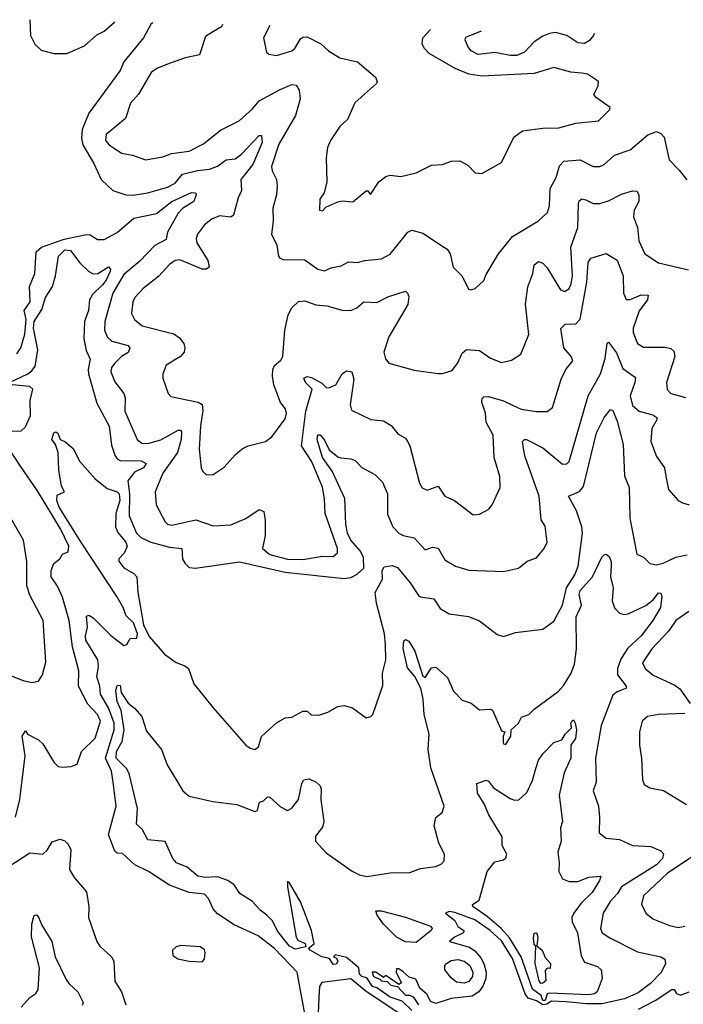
# Model space of a CAD drawing. Extents: x 1552294 to 1694791, y 811929 to 917222.
# Tile 318 of 643: x 1599189 to 1602228, y 912057 to 916568. Entities that reach past the tile are written whole.
import ezdxf

# ---------------------------------------------------------------- set-up
doc = ezdxf.new("R2010")
doc.units = 0

msp = doc.modelspace()

# ---------------------------------------------------------------- linework, layer by layer
at = {"layer": '0CON10XD'}
for points in [[(1599235.4, 916567.6), (1599237.9, 916495), (1599257.9, 916455), (1599287.3, 916427.3), (1599345, 916412.8), (1599405, 916413.3), (1599485, 916448.5), (1599541.4, 916498.6), (1599575.7, 916515.7), (1599624.5, 916558)], [(1599797.8, 916553.8), (1599791.3, 916548.7), (1599756.2, 916483.8), (1599666, 916375), (1599649.2, 916335), (1599505, 916140), (1599475.5, 916064.5), (1599472.4, 916025), (1599478.4, 915995), (1599528.3, 915908.3), (1599562.2, 915835), (1599615, 915785.6), (1599675, 915764.6), (1599706.7, 915763.3), (1599775, 915773.9), (1599865, 915799.8), (1599900.7, 915819.3), (1599935, 915859.4), (1600002.7, 915877.3), (1600057.5, 915882.5), (1600095, 915897.1), (1600134.4, 915925.6), (1600175, 915930.5), (1600205, 915951.8), (1600285, 916037.3), (1600296.7, 916036.7), (1600299.8, 916005), (1600256.3, 915905), (1600202.1, 915835), (1600204.7, 915785), (1600189.1, 915750.9), (1600167.7, 915672.3), (1600155, 915662.7), (1600105, 915668.8), (1600070, 915655), (1600035, 915628.5), (1600002.3, 915585), (1599996.8, 915565), (1600000.7, 915545), (1600050.9, 915465), (1600056.3, 915433.7), (1600045, 915424.5), (1600025, 915425.4), (1599922.2, 915467.8), (1599901.2, 915465), (1599875, 915446.7), (1599826.6, 915393.4), (1599753.8, 915336.2), (1599715.6, 915295), (1599706.4, 915275), (1599701.4, 915221.4), (1599714, 915194), (1599750, 915165), (1599895, 915128.5), (1599920.5, 915110.5), (1599940, 915085), (1599945.7, 915065), (1599941.9, 915045), (1599925, 915024.4), (1599860, 914985), (1599844.4, 914945.6), (1599844.4, 914925), (1599868.6, 914855), (1599880.9, 914840.9), (1600006.1, 914816.1), (1600025, 914804.3), (1600027.9, 914777.9), (1600016.1, 914705), (1600010.9, 914600.9), (1600020, 914515), (1600027.7, 914497.7), (1600045, 914482), (1600075, 914484), (1600125, 914518), (1600175.7, 914575), (1600208.3, 914601.7), (1600235, 914615.5), (1600315, 914635.7), (1600343.6, 914656.4), (1600405, 914740), (1600411.4, 914765), (1600405.4, 914785.4), (1600383.8, 914813.8), (1600352.4, 914895), (1600345.8, 914935), (1600348.4, 914965), (1600356.2, 914983.8), (1600385, 915008.6), (1600394.5, 915025), (1600403.5, 915145), (1600417.8, 915215), (1600435, 915247.5), (1600465, 915277.3), (1600495, 915279.7), (1600545, 915261.8), (1600595, 915256.4), (1600665, 915236.9), (1600705, 915235.5), (1600732.1, 915247.9), (1600765, 915275.6), (1600825, 915272.1), (1600875, 915298.8), (1600955, 915323.8), (1600965.5, 915315.5), (1600970.4, 915300.4), (1600967, 915263), (1600879.6, 915115), (1600856.9, 915045), (1600864.5, 915014.5), (1600880, 914995), (1600995, 914962.9), (1601103.8, 914946.2), (1601125, 914946.7), (1601169.5, 914960.5), (1601195, 914996), (1601215, 915040.8), (1601235, 915057.1), (1601295, 915052.7), (1601345, 915017.5), (1601395, 914998), (1601441.7, 915008.3), (1601484.4, 915035.6), (1601520.4, 915125), (1601505.3, 915265), (1601515.7, 915344.3), (1601538.5, 915405), (1601544.5, 915445), (1601565, 915460), (1601585, 915451.9), (1601605, 915431.4), (1601665, 915330), (1601685, 915322.2), (1601705, 915336.9), (1601715, 915358), (1601720.6, 915395), (1601712.5, 915525), (1601744.8, 915615.2), (1601747.7, 915725), (1601751.7, 915738.3), (1601762.8, 915747.2), (1601781.7, 915741.7), (1601815, 915726.2), (1601845, 915726.1), (1601885, 915738.5), (1601945, 915768.5), (1601995, 915783.6), (1602015, 915781.9), (1602024.6, 915765), (1602024.6, 915735.4), (1602003.4, 915695), (1601999.3, 915665), (1602018.5, 915615), (1602024.6, 915555), (1602052.2, 915495), (1602115, 915454.6), (1602252.3, 915422.3)], [(1600117.7, 916545.9), (1600112.5, 916535), (1600076.8, 916513.2), (1600039.8, 916490.2), (1600012.6, 916407.4), (1599946.7, 916393.3), (1599865, 916364.4), (1599816.2, 916343.8), (1599791.4, 916325), (1599733.6, 916226.4), (1599696.5, 916185), (1599673.5, 916115), (1599585, 916042), (1599581.2, 916015), (1599597.8, 915995), (1599655, 915956.7), (1599705, 915947.5), (1599765, 915925.6), (1599845, 915940), (1599884.7, 915955.3), (1599965, 915966.1), (1600030.3, 915999.7), (1600108.8, 916061.2), (1600194.3, 916105), (1600255, 916159.7), (1600285, 916195.3), (1600382, 916248), (1600435, 916270), (1600455, 916268.2), (1600468.4, 916245), (1600472.7, 916205), (1600451.9, 916128.1), (1600375, 915997.8), (1600341.2, 915895), (1600344.4, 915875), (1600364.5, 915835), (1600367.9, 915805), (1600364.6, 915765), (1600348.2, 915705), (1600349.5, 915645), (1600341.4, 915585), (1600367.1, 915535), (1600373.8, 915485), (1600380, 915475), (1600395, 915469.2), (1600495, 915467.5), (1600554.5, 915424.5), (1600585, 915417.1), (1600615, 915430.6), (1600660.6, 915439.4), (1600695, 915458), (1600735, 915455.8), (1600770, 915465), (1600845, 915471.5), (1600885, 915492.9), (1600966.2, 915593.8), (1600985, 915603.1), (1601035, 915589.4), (1601134.5, 915524.5), (1601146.9, 915516.9), (1601160, 915495), (1601174.3, 915434.3), (1601215, 915392.5), (1601243.9, 915333.9), (1601255, 915330), (1601275, 915336.2), (1601315, 915373.3), (1601325, 915400), (1601381.4, 915495), (1601446.2, 915573.8), (1601565, 915646), (1601606.3, 915683.7), (1601615.6, 915715), (1601618.5, 915795), (1601645.2, 915844.8), (1601661.2, 915898.8), (1601680.8, 915919.2), (1601755.3, 915925.3), (1601814.7, 915894.7), (1601845, 915894.5), (1601865.3, 915904.7), (1601913.4, 915946.6), (1601985, 915971.5), (1602065, 916040.4), (1602105, 916055.4), (1602125, 916046.7), (1602140, 916030), (1602162.7, 915925), (1602208.3, 915878.3), (1602243.8, 915833.8)], [(1600334, 916540.5), (1600306, 916485), (1600319.3, 916419.3), (1600330, 916410), (1600365, 916402.9), (1600435, 916424.4), (1600448.5, 916435), (1600475, 916479.2), (1600485, 916487.5), (1600505, 916488.6), (1600567.5, 916457.5), (1600603.3, 916425), (1600655, 916392.2), (1600735.3, 916375.3), (1600818.6, 916305), (1600825.8, 916285), (1600822.9, 916275), (1600723.8, 916186.2), (1600689.4, 916110.6), (1600655, 916078), (1600611.9, 916015), (1600597.9, 915982.1), (1600592.9, 915935), (1600595.6, 915824.4), (1600583.3, 915775), (1600563.3, 915745), (1600562.5, 915695), (1600575, 915692.5), (1600591.2, 915708.8), (1600645, 915733.8), (1600665, 915738), (1600715, 915734), (1600775, 915783.8), (1600783, 915783), (1600795, 915767.5), (1600834.2, 915825), (1600865, 915849.4), (1600885, 915855.6), (1600935, 915850), (1601005, 915865.8), (1601075, 915901.9), (1601125, 915904.4), (1601165, 915918.9), (1601205, 915920.8), (1601241.7, 915901.7), (1601275, 915865.8), (1601305, 915862.5), (1601395, 915913.8), (1601451.2, 916028.8), (1601491.4, 916058.6), (1601585, 916070.9), (1601657.9, 916072.1), (1601735, 916093.5), (1601840, 916105), (1601890, 916155), (1601892.2, 916165), (1601829.7, 916209.7), (1601818.8, 916225), (1601837.5, 916265), (1601840, 916285), (1601788.5, 916318.5), (1601763.1, 916323.1), (1601712.7, 916327.3), (1601635, 916348.9), (1601545, 916321.8), (1601305, 916309.1), (1601245, 916318.4), (1601183.6, 916343.6), (1601063.3, 916413.3), (1601042.2, 916435), (1601032.5, 916455), (1601035.3, 916484.7), (1601070.8, 916522.4)], [(1601819, 916503.9), (1601816.9, 916495), (1601798.4, 916471.6), (1601775, 916458.2), (1601745, 916461.6), (1601694.4, 916495), (1601642.5, 916508.3), (1601615, 916504.7), (1601585, 916492.2), (1601545, 916465.8), (1601500.5, 916419.5), (1601465, 916404.1), (1601435, 916403.8), (1601365, 916417.2), (1601288.2, 916408.2), (1601256.7, 916425), (1601241.3, 916445), (1601229.2, 916475), (1601232.2, 916487.8), (1601303.6, 916516.6)], [(1599175, 915036.5), (1599193.3, 915065), (1599212.6, 915127.4), (1599218.8, 915195), (1599209.1, 915235), (1599236.6, 915275), (1599234, 915345), (1599257.5, 915405), (1599264.8, 915505), (1599288.2, 915525), (1599391.7, 915561.7), (1599495, 915584.4), (1599511.5, 915581.5), (1599545, 915560), (1599575, 915560.7), (1599635, 915593.3), (1599712.1, 915657.9), (1599815, 915680), (1599885, 915735.2), (1599975, 915775.3), (1599993.8, 915773.8), (1599996.5, 915765), (1599985.7, 915734.3), (1599935, 915702.3), (1599915, 915681.8), (1599865.3, 915595), (1599859.7, 915560.3), (1599807.2, 915532.8), (1599738.6, 915461.4), (1599665, 915399.7), (1599616, 915315), (1599578.2, 915185), (1599577.4, 915145), (1599590, 915115), (1599610, 915095), (1599685.7, 915075), (1599693.5, 915063.5), (1599685, 915043.2), (1599654.6, 915025), (1599623.8, 914995), (1599609.6, 914975), (1599605.4, 914955), (1599625, 914908.6), (1599666.2, 914855), (1599671.8, 914835), (1599670.6, 914775), (1599726.7, 914645), (1599747.5, 914627.5), (1599776.1, 914626.1), (1599835, 914642.7), (1599915, 914688), (1599925, 914688.1), (1599929.1, 914679.1), (1599928.8, 914645), (1599911.9, 914585), (1599845, 914491.1), (1599808.8, 914405), (1599814, 914345), (1599855, 914266.9), (1599866.1, 914256.1), (1599885, 914252.5), (1599995, 914276.2), (1600075, 914249.5), (1600155, 914254.4), (1600225, 914282.5), (1600285, 914324), (1600307.1, 914315), (1600313.6, 914275), (1600312.2, 914205), (1600300.4, 914145), (1600335, 914118), (1600415, 914096.3), (1600485, 914094.3), (1600575, 914110.4), (1600625, 914108.1), (1600644.4, 914125), (1600643.6, 914145), (1600587.1, 914305), (1600585, 914372.5), (1600575, 914426.9), (1600525, 914545.4), (1600478.7, 914615), (1600498.6, 914775), (1600528.2, 914875), (1600497.3, 914905), (1600489.4, 914925), (1600505, 914932.8), (1600525, 914928.1), (1600573.2, 914903.2), (1600592.7, 914882.7), (1600605, 914881.1), (1600636.4, 914895), (1600665.8, 914945), (1600685, 914958.6), (1600710, 914955), (1600718.9, 914921.1), (1600702.7, 914802.7), (1600708.9, 914778.9), (1600796.6, 914736.6), (1600855, 914730.5), (1600889.4, 914709.4), (1600920.3, 914670.3), (1600955, 914651.2), (1600965.4, 914635.4), (1600975.6, 914615), (1601020, 914445), (1601032.7, 914422.7), (1601055, 914412.9), (1601105, 914430.8), (1601135.4, 914385.4), (1601180, 914365), (1601265, 914300), (1601295, 914302), (1601337.5, 914325), (1601352.5, 914345), (1601389.4, 914425), (1601386.9, 914475), (1601362.4, 914562.4), (1601356.4, 914665), (1601324.7, 914724.7), (1601321.8, 914765), (1601305.5, 914815), (1601306.9, 914833.1), (1601315, 914840), (1601335, 914840.9), (1601405, 914821.8), (1601445, 914802.2)], [(1599141.4, 914905), (1599225.4, 914945), (1599245, 914959.7), (1599259.1, 914980.9), (1599272.3, 915055), (1599251.6, 915155), (1599254.3, 915185), (1599289.6, 915240.4), (1599307.5, 915295), (1599338.5, 915345), (1599353.1, 915395), (1599366.7, 915485), (1599395, 915514.1), (1599421, 915511), (1599464.4, 915454.4), (1599505, 915414.5), (1599525, 915402.9), (1599546.2, 915405), (1599595.8, 915435.8), (1599604.2, 915425), (1599602.5, 915415), (1599585.5, 915375), (1599567.4, 915352.6), (1599521.7, 915308.3), (1599509.1, 915285), (1599503.3, 915235), (1599485.5, 915184.5), (1599482.3, 915105), (1599492.5, 915052.5), (1599512.2, 915012.2), (1599501.6, 914965), (1599503.3, 914945), (1599541.5, 914811.5), (1599598.1, 914705), (1599609.1, 914619.1), (1599625, 914572.9), (1599635.8, 914555.8), (1599648.9, 914548.9), (1599745, 914547.5), (1599768.2, 914535), (1599755, 914515.3), (1599715, 914494.8), (1599684.5, 914455.5), (1599691.4, 914395), (1599689.8, 914295), (1599724.3, 914215), (1599742.9, 914195), (1599790, 914175), (1599875, 914151.5), (1599930.8, 914145), (1599935, 914096.7), (1599946.5, 914076.5), (1599965, 914058.1), (1599994.6, 914054.6), (1600195, 914083.8), (1600405, 914036.6), (1600675, 914007.4), (1600705, 914012), (1600735, 914027.1), (1600764.3, 914055.7), (1600763, 914105), (1600748.5, 914135), (1600705, 914184.2), (1600689.5, 914215), (1600681.9, 914255), (1600677.8, 914375), (1600619.4, 914499.4), (1600575, 914561.8), (1600551, 914645), (1600553.8, 914666.2), (1600565, 914666.2), (1600585, 914641.1), (1600606.6, 914596.6), (1600645, 914565.6), (1600660.2, 914560.2), (1600705, 914556.4), (1600725, 914548.6), (1600755, 914516.5), (1600814.7, 914484.7), (1600849.7, 914449.7), (1600872.7, 914395), (1600872.7, 914302.7), (1600898.2, 914245), (1600925.6, 914215), (1600945, 914204.7), (1600995, 914193.5), (1601045, 914139.4), (1601078.9, 914151.1), (1601105, 914146.9), (1601135, 914092.9), (1601185, 914064.4), (1601245, 914046.5), (1601405, 914039.2), (1601472.5, 914055), (1601513.4, 914086.6), (1601555, 914103.3), (1601590, 914145), (1601603.8, 914175), (1601595, 914247.5), (1601576.7, 914276.7), (1601567.5, 914385), (1601504.2, 914565), (1601496.4, 914603.6), (1601491.1, 914635), (1601500, 914645), (1601510, 914645), (1601585, 914606), (1601675, 914531.8), (1601695, 914533.6), (1601705, 914544.4), (1601792.1, 914845), (1601848.3, 914945), (1601870.3, 915015), (1601878.8, 915085), (1601885, 915091.2), (1601921.5, 915041.5), (1601950.3, 914970.3), (1602008.3, 914928.3), (1602006.4, 914905), (1601984, 914845), (1601995, 914800.5), (1602025, 914774.7), (1602088.3, 914758.3), (1602106.4, 914745), (1602106.2, 914735), (1602083.8, 914695), (1602078.9, 914635), (1602105, 914566.2), (1602142.5, 914515), (1602147.2, 914477.2), (1602160, 914415), (1602204.5, 914364.5), (1602224.4, 914354.4), (1602255, 914345.6)], [(1601445, 914802.2), (1601485, 914784.1), (1601555, 914772.2), (1601605, 914773.1), (1601628.3, 914791.7), (1601668.3, 914921.7), (1601690, 914965), (1601721.9, 915005), (1601714.4, 915025), (1601681.5, 915065), (1601666.7, 915153.3), (1601686.5, 915173.5), (1601735.3, 915174.7), (1601754.8, 915195.2), (1601786.4, 915365), (1601792.8, 915455), (1601805, 915475.6), (1601875, 915496), (1601925, 915466.7), (1601953.1, 915395), (1601954.6, 915315), (1601965.6, 915285.6), (1601985, 915285.5), (1602035, 915308), (1602067.1, 915305), (1602064.5, 915285), (1602026.5, 915233.5), (1601998.6, 915155), (1601998.2, 915135), (1602018.8, 915085), (1602045, 915068.2), (1602145, 915067.8), (1602171.1, 915061.1), (1602185, 915048.6), (1602189.7, 915025), (1602151.5, 914905), (1602153.6, 914873.6), (1602171.2, 914855), (1602237.7, 914837.7)], [(1599155, 914682.2), (1599195, 914683.6), (1599215, 914702), (1599238.5, 914755), (1599236.7, 914823.3), (1599248.4, 914875), (1599235, 914887.3), (1599155, 914894.8)], [(1599471.6, 914171.6), (1599369.2, 914335), (1599358.7, 914365), (1599360.9, 914389.1), (1599393.3, 914405), (1599380.9, 914430.9), (1599368.2, 914505), (1599364.5, 914585), (1599352.2, 914622.2), (1599336.2, 914645), (1599344.4, 914675.6), (1599355, 914680), (1599363.9, 914673.9), (1599374, 914644), (1599395.8, 914635.8), (1599433.9, 914603.9), (1599464.2, 914544.2), (1599534.2, 914464.2), (1599589.9, 914419.9), (1599635, 914405.3), (1599644, 914395), (1599646.6, 914365), (1599629, 914305), (1599627.2, 914245), (1599638, 914218), (1599674.5, 914175), (1599680.6, 914155), (1599666.6, 914123.4), (1599642.7, 914097.3), (1599643.1, 914086.9), (1599665, 914056.5), (1599711.3, 914031.3), (1599725.5, 914015), (1599729.5, 913945), (1599755.5, 913795.5), (1599782.3, 913742.3), (1599851.5, 913661.5), (1599905, 913623.1), (1599945, 913608.2), (1599961.2, 913595), (1599987, 913525), (1600074.5, 913415), (1600225, 913244.8), (1600245, 913230), (1600265, 913224.6), (1600282.7, 913237.3), (1600295.8, 913284.2), (1600365, 913346.7), (1600405, 913370), (1600435, 913372.5), (1600485, 913400), (1600505, 913400), (1600525, 913382.5), (1600563, 913383), (1600600, 913395), (1600645, 913420.8), (1600675, 913425.8), (1600713.3, 913415), (1600775, 913370), (1600797.5, 913375), (1600806.7, 913385), (1600852.1, 913517.9), (1600850.4, 913575), (1600865.3, 913635), (1600864.3, 913705), (1600859.8, 913755), (1600822.1, 913895), (1600816.2, 913943.8), (1600850.3, 914005), (1600849.1, 914045), (1600858.5, 914061.5), (1600895, 914067), (1600918.3, 914058.3), (1600977.7, 913987.7), (1601015, 913930), (1601025, 913923.5), (1601085, 913914.4), (1601115, 913870.9), (1601155, 913845.7), (1601244.2, 913834.2), (1601294.3, 913814.3), (1601375, 913752), (1601405, 913742.5), (1601459.1, 913760.9), (1601585, 913775.8), (1601635, 913812.9), (1601674.7, 913885.3), (1601692.2, 913965), (1601730.7, 914025), (1601745.7, 914065), (1601765.6, 914215.6), (1601763.8, 914245), (1601738.5, 914318.5), (1601702, 914385), (1601752.9, 914407.1), (1601771.2, 914428.8), (1601830.9, 914675), (1601865, 914745.8), (1601895, 914782), (1601905, 914776.7), (1601925, 914728.6), (1601952.4, 914622.4), (1601958.4, 914478.4), (1601980.4, 914425), (1601982.3, 914285), (1602015, 914120), (1602045, 914105.8), (1602075, 914077.1), (1602105, 914070.4), (1602135, 914077.7), (1602194.4, 914105.6), (1602245, 914115.8)], [(1599170, 912915), (1599190, 912995), (1599213.1, 913195), (1599200.8, 913285), (1599215, 913310), (1599224.2, 913294.2), (1599275, 913268.9), (1599295, 913250.5), (1599345, 913167.1), (1599365, 913147.1), (1599385, 913142.9), (1599425, 913147.1), (1599452.1, 913157.9), (1599471.1, 913215), (1599535, 913276.7), (1599559.5, 913355), (1599545, 913384.6), (1599501.5, 913431.5), (1599457.3, 913515), (1599459.4, 913585), (1599431.3, 913695), (1599414.8, 913815), (1599385, 913922.2), (1599362.5, 913972.5), (1599333.4, 914015), (1599333.5, 914045), (1599345, 914076.7), (1599372.7, 914097.3), (1599385, 914118.8), (1599410, 914130), (1599414.1, 914155.9), (1599375, 914234.7), (1599269.9, 914409.9), (1599192.3, 914522.3), (1599131.6, 914615)], [(1599115, 913576.2), (1599205, 913541.1), (1599245, 913530.8), (1599275, 913538), (1599292.8, 913567.2), (1599307.7, 913625), (1599296.1, 913815), (1599235, 913932), (1599222.1, 913975), (1599221.2, 914085), (1599206, 914184), (1599125, 914323.5)], [(1600495, 912013.8), (1600458.8, 912205), (1600355, 912312.7), (1600280.8, 912370.8), (1600171.7, 912421.7), (1600095, 912472.1), (1600074.6, 912495), (1600052.7, 912542.7), (1600035, 912561.4), (1599965, 912569.6), (1599875, 912602.5), (1599778, 912665), (1599716.1, 912696.1), (1599658.8, 912748.8), (1599635, 912750), (1599625, 912758.8), (1599595.7, 912835), (1599630.8, 912965), (1599616.1, 913075), (1599609.8, 913125), (1599581.2, 913185), (1599620.8, 913315), (1599621.9, 913345), (1599595.3, 913415), (1599558.8, 913478.8), (1599555.6, 913515), (1599542, 913558), (1599550, 913605), (1599546.8, 913635), (1599491.9, 913725), (1599489.8, 913745), (1599499.6, 913785), (1599494.8, 913835.2), (1599505, 913840.4), (1599525, 913827.8), (1599605, 913747.9), (1599665, 913701.4), (1599680, 913705), (1599695, 913733.8), (1599725.7, 913734.3), (1599728.1, 913755), (1599709.3, 913805), (1599676.6, 913836.6), (1599663.1, 913875), (1599634.2, 913925), (1599471.6, 914171.6)], [(1600985, 912028.8), (1600941.1, 912071.1), (1600885, 912090.4), (1600825, 912132.5), (1600805, 912138.9), (1600779.1, 912179.1), (1600755, 912184.6), (1600745.3, 912195), (1600742.5, 912225), (1600685, 912272.3), (1600635, 912284.4), (1600625.6, 912275), (1600639, 912269), (1600645.6, 912254.5), (1600638.5, 912241.5), (1600625, 912240.1), (1600607.3, 912267.3), (1600572.7, 912275), (1600519.5, 912305), (1600512.1, 912315), (1600537.9, 912335), (1600525.1, 912395.1), (1600475, 912526.4), (1600425, 912613.8), (1600415, 912620), (1600414.5, 912595.5), (1600455.1, 912365), (1600461.8, 912351.8), (1600496, 912336), (1600499.2, 912320.8), (1600450.6, 912310.6), (1600425, 912323.9), (1600370.6, 912390.6), (1600345, 912441.7), (1600320.8, 912465), (1600289.3, 912489.3), (1600255, 912528.8), (1600197.3, 912565), (1600171.2, 912605), (1600142.4, 912625), (1600095, 912640.6), (1600038.1, 912638.1), (1600005, 912644.5), (1599955.7, 912685.7), (1599907.6, 912705), (1599890.6, 912725), (1599855, 912803.8), (1599775, 912810.3), (1599749.1, 912859.1), (1599723, 912883), (1599728.3, 912955), (1599690, 913115), (1599678, 913138), (1599631, 913185), (1599632.8, 913215), (1599658.3, 913261.7), (1599666.8, 913315), (1599652.9, 913402.9), (1599634.7, 913445), (1599628.5, 913495), (1599635, 913517.5), (1599648.9, 913518.9), (1599654, 913485), (1599685, 913436.7), (1599715, 913413.3), (1599747.5, 913375), (1599768.9, 913308.9), (1599837.5, 913225), (1599864.7, 913155), (1599935.4, 913035), (1599965, 913010.8), (1600073.8, 912986.2), (1600182.7, 912972.7), (1600265, 912940), (1600277.5, 912945), (1600287, 912983), (1600305, 912990), (1600323, 913007), (1600333.8, 913006.2), (1600382.6, 912962.6), (1600415, 912945.4), (1600435, 912956.5), (1600465.4, 912995), (1600481.1, 913068.9), (1600490, 913085), (1600515, 913090.6), (1600546.2, 913075), (1600565, 913058), (1600569.6, 913045), (1600567.7, 912995), (1600581.8, 912895), (1600575, 912869.2), (1600543, 912827), (1600543.6, 912805), (1600591.7, 912751.7), (1600712.1, 912667.9), (1600745, 912650), (1600777.8, 912642.2), (1600885, 912659.5), (1600975, 912660.7), (1601025, 912679.2), (1601095, 912688.5), (1601119.8, 912700.2), (1601132.5, 912715), (1601134.2, 912745), (1601108.6, 912795), (1601087.5, 912875), (1601095, 912912.5), (1601124.1, 912935.9), (1601132, 912965), (1601071.3, 913141.3), (1601059.5, 913225), (1601064.5, 913295), (1601041.1, 913385), (1601036.9, 913455), (1601026, 913505), (1600999, 913559), (1600965, 913598.6), (1600945, 913687.5), (1600948.3, 913721.7), (1600955, 913728.8), (1600970.3, 913720.3), (1600998.1, 913675), (1601027.1, 913585), (1601035, 913561.2), (1601045, 913554.3), (1601075, 913598.8), (1601095, 913601.2), (1601148.1, 913555), (1601175, 913492.5), (1601215, 913450), (1601256.2, 913436.2), (1601295, 913405.7), (1601345, 913409.2), (1601354.3, 913404.3), (1601395, 913310), (1601410, 913305), (1601402.5, 913285), (1601403, 913257), (1601405, 913250), (1601415, 913247.5), (1601437.5, 913285), (1601440, 913315), (1601472.5, 913345), (1601487, 913373), (1601520, 913385), (1601545, 913410), (1601655, 913490.8), (1601680.7, 913519.3), (1601714.7, 913575), (1601729.2, 913615), (1601739.2, 913685), (1601737.8, 913832.2), (1601761, 913885), (1601750.9, 913935), (1601755, 913953.1), (1601812.2, 914015), (1601854.5, 914105.5), (1601865, 914116.7), (1601875, 914120), (1601888.7, 914108.7), (1601898.2, 914085), (1601897.6, 914067.6), (1601894.6, 914015), (1601906.9, 913965), (1601901.6, 913905), (1601913.1, 913873.1), (1601935, 913848.8), (1601955, 913843.1), (1601975, 913846.2), (1602055.8, 913884.2), (1602089.3, 913910.7), (1602115, 913942.9), (1602125, 913941.2), (1602128.9, 913925), (1602123.2, 913875), (1602088.4, 913815), (1602035, 913745.3), (1601972.6, 913687.4), (1601941.6, 913638.4), (1601926.7, 913595), (1601925.9, 913565.9), (1601966.5, 913515), (1601967.5, 913505), (1601925, 913488.9), (1601905, 913473.8), (1601852.2, 913335), (1601825.8, 913185), (1601828.2, 913075), (1601814.4, 913035), (1601839.1, 912965), (1601844.4, 912915), (1601842.2, 912842.2), (1601875, 912817.8), (1601935, 912812.2), (1601995, 912784.5), (1602079.5, 912779.5), (1602125, 912760.6), (1602136.7, 912746.7), (1602132.9, 912725), (1602105, 912696.3), (1601944.1, 912595.9), (1601925.9, 912565), (1601892.2, 912527.8), (1601861.1, 912475), (1601849.1, 912405), (1601856.9, 912385), (1601891.5, 912361.5), (1602017.8, 912297.8), (1602125, 912274.7), (1602143.7, 912263.7), (1602146.8, 912245), (1602127.1, 912202.9), (1602077.5, 912152.5), (1602020.7, 912109.3), (1601958.2, 912081.8), (1601855, 912060.2), (1601785, 912058.9), (1601691.1, 912068.9), (1601625, 912072), (1601602.5, 912057.5), (1601585, 912054.8), (1601555, 912073.4), (1601517.2, 912085), (1601503.8, 912105), (1601445, 912267.8), (1601395, 912348.2), (1601343.3, 912395), (1601273.1, 912445), (1601181.9, 912478.1), (1601155, 912481.9), (1601138.8, 912475), (1601181.3, 912441.3), (1601195, 912414.4), (1601222.5, 912395), (1601220.8, 912385), (1601180, 912365), (1601157.5, 912345), (1601249, 912319), (1601272.9, 912302.9), (1601301, 912271), (1601314.8, 912245), (1601324.9, 912205), (1601323.4, 912175), (1601309.4, 912140.6), (1601291, 912115), (1601260.8, 912095), (1601165, 912084), (1601095, 912060.4), (1601070.5, 912070.5), (1601055, 912102.5), (1601021.2, 912131.2), (1601003, 912173), (1600971.7, 912181.7), (1600945, 912206.7), (1600925, 912220), (1600915, 912220), (1600913.6, 912203.6), (1600936.7, 912155), (1600925, 912147.5), (1600865, 912190), (1600855, 912180), (1600820, 912205), (1600802.5, 912205), (1600808.8, 912185), (1600841.7, 912171.7), (1600844.5, 912164.5), (1600872, 912162), (1600888.8, 912145), (1600919.3, 912139.3), (1600955, 912099.2), (1600975, 912099.4), (1600991.2, 912091.2), (1601014.7, 912055)], [(1602252.7, 913857.3), (1602193.9, 913815), (1602161.9, 913768.1), (1602084.1, 913685), (1602040.9, 913620.9), (1602053.1, 913595), (1602090.6, 913565), (1602189.2, 913519.2), (1602212.6, 913502.6), (1602260, 913435)], [(1602235, 913388.9), (1602114.5, 913384.5), (1602064.6, 913375.4), (1602038.8, 913355), (1602027.5, 913305), (1602027.1, 913245), (1602036.9, 913185), (1602040.8, 913085), (1602048, 913065), (1602075, 913049.2), (1602137.2, 913037.2), (1602243.2, 912973.2)], [(1601595, 912074.3), (1601584.5, 912074.5), (1601577.5, 912097.5), (1601537.3, 912127.3), (1601485.3, 912275), (1601431.5, 912361.5), (1601394.2, 912404.2), (1601329.8, 912459.8), (1601263.8, 912505), (1601261.9, 912515), (1601293.3, 912535), (1601329.1, 912665), (1601365, 912710), (1601405, 912719.2), (1601415, 912728), (1601420, 912745), (1601398.9, 912785), (1601398.8, 912825), (1601337, 912925), (1601315.8, 912975.8), (1601285, 913024.6), (1601281.7, 913068.3), (1601325, 913083.5), (1601335, 913079.1), (1601358.8, 913048.8), (1601435, 913000.7), (1601455, 912992.2), (1601475, 912994.1), (1601511.7, 913028.3), (1601537.7, 913082.3), (1601552.3, 913137.7), (1601565, 913175.8), (1601584.5, 913205), (1601635, 913256.9), (1601671.2, 913268.8), (1601686.2, 913295), (1601716.1, 913323.9), (1601712.5, 913345), (1601717.5, 913355), (1601725, 913360), (1601733.3, 913345), (1601738, 913315), (1601734.2, 913275), (1601712.5, 913245), (1601712.9, 913185), (1601681.9, 913118.1), (1601658.8, 913015), (1601674.6, 912895), (1601664.8, 912865), (1601667.9, 912805), (1601653.2, 912755), (1601660, 912705), (1601657.9, 912665), (1601675, 912632.7), (1601705, 912619.4), (1601745, 912619.7), (1601795, 912640), (1601850, 912645), (1601844.6, 912625), (1601810, 912570), (1601759.8, 912520.2), (1601725.8, 912475), (1601717.7, 912455), (1601718.6, 912435), (1601742.9, 912385), (1601759.8, 912279.8), (1601775, 912250.5), (1601835, 912230.6), (1601851.9, 912215), (1601855.7, 912175), (1601833.8, 912115), (1601821.1, 912105), (1601795, 912100.3), (1601615, 912108.6), (1601605, 912104.7), (1601595, 912074.3)], [(1599104.3, 912665.7), (1599235, 912752), (1599295, 912745.8), (1599315, 912764.2), (1599337.7, 912802.3), (1599374.5, 912814.5), (1599395, 912805.8), (1599410.8, 912790.8), (1599423.1, 912765), (1599417.1, 912675), (1599438.3, 912638.3), (1599495, 912572.5), (1599505.8, 912505), (1599504.2, 912455), (1599541.4, 912345), (1599555, 912324.2), (1599608.6, 912275), (1599619.4, 912255), (1599625, 912163.3), (1599655.6, 912115), (1599674.6, 912055)], [(1602291.1, 912748.9), (1602155, 912658.8), (1602046.2, 912555), (1602036.4, 912516.4), (1602056.9, 912475), (1602088.6, 912448.6), (1602165, 912417.9), (1602205, 912409.5), (1602234.5, 912415.5)], [(1601005, 912341), (1600955, 912344.2), (1600914.3, 912365), (1600855.2, 912425), (1600825.3, 912465), (1600820, 912485), (1600844.7, 912485.3), (1600955, 912455.8), (1601069.6, 912415), (1601077.7, 912405), (1601073.2, 912395), (1601005, 912341)], [(1599196.2, 912045), (1599235, 912088.5), (1599263.2, 912106.8), (1599273.8, 912125), (1599278.8, 912225), (1599243, 912367), (1599244.5, 912425), (1599255, 912466.2), (1599265, 912467.5), (1599275, 912456), (1599289.6, 912419.6), (1599336.2, 912345), (1599350.7, 912275), (1599401.7, 912171.7), (1599415, 912151.4), (1599455.6, 912115), (1599478.9, 912065), (1599475, 912052.2)], [(1601575, 912152.2), (1601567.4, 912165), (1601549.7, 912245), (1601553, 912323), (1601545, 912332.5), (1601541.1, 912361.1), (1601545, 912381.2), (1601555, 912385.7), (1601561.5, 912365), (1601557.5, 912325), (1601581.2, 912305), (1601595, 912272.5), (1601620, 912245), (1601618.3, 912221.7), (1601605, 912222.5), (1601595, 912212.5), (1601598.6, 912165), (1601585, 912153.9), (1601575, 912152.2)], [(1600025, 912252), (1600035.8, 912264.2), (1600038, 912295), (1600035, 912306.2), (1600015, 912320), (1599925, 912326), (1599905, 912320), (1599888, 912305), (1599890.6, 912280.6), (1599912.5, 912265), (1599965, 912254.3), (1600025, 912252)], [(1601225, 912154.1), (1601188.8, 912158.8), (1601165, 912178.6), (1601136.4, 912215), (1601135.4, 912235), (1601142.7, 912245), (1601165, 912258.8), (1601195, 912262.6), (1601225, 912255.2), (1601251, 912235), (1601264.7, 912205.3), (1601261.8, 912185), (1601245, 912161.1), (1601225, 912154.1)], [(1600925, 912017.4), (1600775, 912116.2), (1600705, 912174.1), (1600572.5, 912157.5), (1600561.2, 912138.8), (1600558.9, 912088.9), (1600555, 912016.7)], [(1602022.4, 912035), (1602099.5, 912075), (1602175, 912124.6), (1602185.3, 912125.3), (1602197.3, 912107.3), (1602215, 912099.1), (1602255, 912114.1)]]:
    msp.add_lwpolyline(points, dxfattribs=at)

doc.saveas('drawing.dxf')
